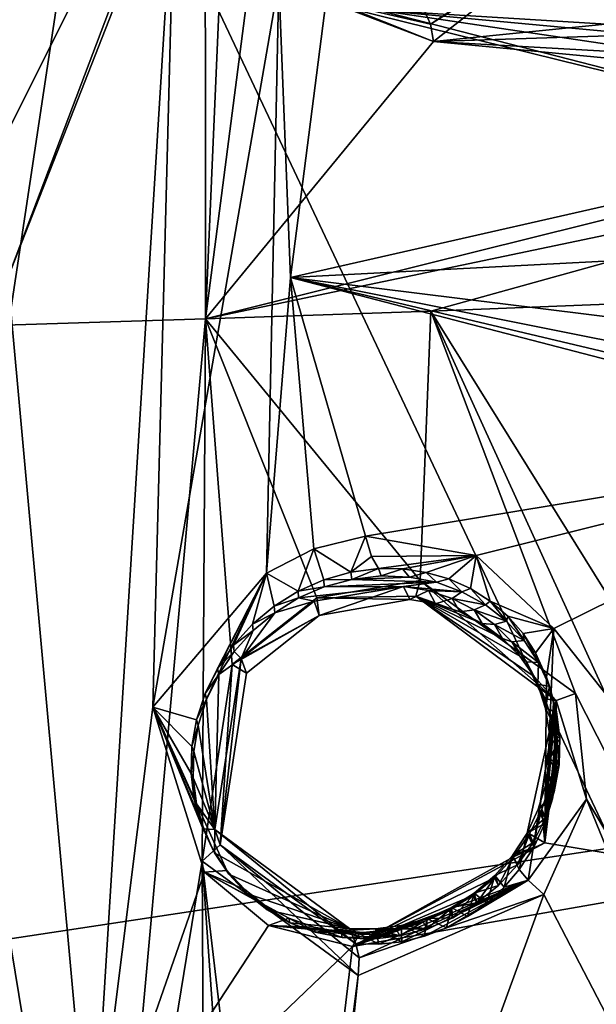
# Model space of a CAD drawing. Header units: millimetres. Extents: x -147 to 294, y -82 to 275.
# Tile 395 of 609: x 262.03 to 268.65, y 203.19 to 214.49. Entities that reach past the tile are written whole.
import ezdxf

# ---------------------------------------------------------------- set-up
doc = ezdxf.new("R2010")
doc.units = ezdxf.units.MM
doc.header["$LTSCALE"] = 67.506716
for name, color, linetype in [('1594', 7, 'CONTINUOUS'), ('1596', 7, 'CONTINUOUS'), ('1995', 7, 'CONTINUOUS'), ('2014', 7, 'CONTINUOUS'), ('2172', 7, 'CONTINUOUS'), ('2689', 7, 'CONTINUOUS'), ('2690', 7, 'CONTINUOUS'), ('2774', 7, 'CONTINUOUS'), ('2775', 7, 'CONTINUOUS'), ('2776', 7, 'CONTINUOUS'), ('2777', 7, 'CONTINUOUS'), ('2778', 7, 'CONTINUOUS'), ('2779', 7, 'CONTINUOUS'), ('2780', 7, 'CONTINUOUS'), ('2781', 7, 'CONTINUOUS'), ('2782', 7, 'CONTINUOUS'), ('755', 7, 'CONTINUOUS'), ('871', 7, 'CONTINUOUS')]:
    doc.layers.add(name, color=color, linetype=linetype)

msp = doc.modelspace()

# ---------------------------------------------------------------- linework, layer by layer
at = {"layer": '1594', "linetype": 'CONTINUOUS'}
for points in [[(272.559, 214.205, -19.184), (268.4, 218.33, -16.897), (270.946, 219.974, -17.441), (272.559, 214.205, -19.184)], [(268.353, 215.888, -17.374), (268.4, 218.33, -16.897), (272.559, 214.205, -19.184), (268.353, 215.888, -17.374)], [(267.425, 214.956, -17.256), (268.353, 215.888, -17.374), (272.559, 214.205, -19.184), (267.425, 214.956, -17.256)], [(265.002, 214.925, -16.434), (265.543, 214.687, -16.671), (265.139, 211.532, -17.255), (265.002, 214.925, -16.434)], [(266.145, 214.601, -16.895), (267.425, 214.956, -17.256), (272.559, 214.205, -19.184), (266.145, 214.601, -16.895)], [(265.139, 211.532, -17.255), (265.543, 214.687, -16.671), (272.005, 213.092, -19.251), (265.139, 211.532, -17.255)], [(265.543, 214.687, -16.671), (266.145, 214.601, -16.895), (272.005, 213.092, -19.251), (265.543, 214.687, -16.671)], [(272.005, 213.092, -19.251), (266.145, 214.601, -16.895), (272.293, 213.688, -19.211), (272.005, 213.092, -19.251)], [(272.293, 213.688, -19.211), (266.145, 214.601, -16.895), (272.482, 214.012, -19.202), (272.293, 213.688, -19.211)], [(272.482, 214.012, -19.202), (266.145, 214.601, -16.895), (272.559, 214.205, -19.184), (272.482, 214.012, -19.202)], [(271.758, 211.878, -19.455), (265.139, 211.532, -17.255), (272.005, 213.092, -19.251), (271.758, 211.878, -19.455)], [(271.953, 210.687, -19.817), (265.139, 211.532, -17.255), (271.758, 211.878, -19.455), (271.953, 210.687, -19.817)], [(264.861, 208.137, -18.033), (265.139, 211.532, -17.255), (265.404, 208.418, -18.144), (264.861, 208.137, -18.033)], [(265.404, 208.418, -18.144), (265.139, 211.532, -17.255), (265.998, 208.562, -18.311), (265.404, 208.418, -18.144)], [(265.998, 208.562, -18.311), (265.139, 211.532, -17.255), (272.456, 209.63, -20.26), (265.998, 208.562, -18.311)], [(272.456, 209.63, -20.26), (265.139, 211.532, -17.255), (272.389, 209.815, -20.189), (272.456, 209.63, -20.26)], [(272.389, 209.815, -20.189), (265.139, 211.532, -17.255), (272.214, 210.12, -20.051), (272.389, 209.815, -20.189)], [(272.214, 210.12, -20.051), (265.139, 211.532, -17.255), (271.953, 210.687, -19.817), (272.214, 210.12, -20.051)], [(267.269, 208.341, -18.809), (265.998, 208.562, -18.311), (272.456, 209.63, -20.26), (267.269, 208.341, -18.809)], [(268.158, 207.504, -19.343), (267.269, 208.341, -18.809), (272.456, 209.63, -20.26), (268.158, 207.504, -19.343)], [(270.414, 204.653, -20.931), (268.158, 207.504, -19.343), (272.456, 209.63, -20.26), (270.414, 204.653, -20.931)], [(268.056, 205.044, -20.008), (268.158, 207.504, -19.343), (270.414, 204.653, -20.931), (268.056, 205.044, -20.008)], [(265.847, 203.855, -19.611), (268.056, 205.044, -20.008), (270.414, 204.653, -20.931), (265.847, 203.855, -19.611)], [(264.15, 204.705, -18.774), (264.885, 204.095, -19.21), (262.855, 200.982, -19.522), (264.15, 204.705, -18.774)], [(265.164, 198.104, -21.269), (265.847, 203.855, -19.611), (270.414, 204.653, -20.931), (265.164, 198.104, -21.269)], [(264.885, 204.095, -19.21), (265.847, 203.855, -19.611), (262.855, 200.982, -19.522), (264.885, 204.095, -19.21)], [(262.855, 200.982, -19.522), (265.847, 203.855, -19.611), (265.164, 198.104, -21.269), (262.855, 200.982, -19.522)]]:
    msp.add_3dface(points, dxfattribs=at)
at = {"layer": '1596', "linetype": 'CONTINUOUS'}
for points in [[(261.243, 218.577, -15.171), (264.45, 218.277, -15.58), (261.895, 211.528, -16.915), (261.243, 218.577, -15.171)], [(261.895, 211.528, -16.915), (264.45, 218.277, -15.58), (263.813, 216.425, -15.953), (261.895, 211.528, -16.915)], [(262.855, 200.982, -19.522), (261.895, 211.528, -16.915), (263.813, 216.425, -15.953), (262.855, 200.982, -19.522)], [(263.557, 206.599, -18.261), (262.855, 200.982, -19.522), (263.813, 216.425, -15.953), (263.557, 206.599, -18.261)], [(265.002, 214.925, -16.434), (263.557, 206.599, -18.261), (263.813, 216.425, -15.953), (265.002, 214.925, -16.434)], [(265.002, 214.925, -16.434), (264.861, 208.137, -18.033), (263.557, 206.599, -18.261), (265.002, 214.925, -16.434)], [(265.002, 214.925, -16.434), (265.139, 211.532, -17.255), (264.861, 208.137, -18.033), (265.002, 214.925, -16.434)], [(262.855, 200.982, -19.522), (261.056, 197.455, -20.171), (261.895, 211.528, -16.915), (262.855, 200.982, -19.522)], [(264.15, 204.705, -18.774), (262.855, 200.982, -19.522), (263.557, 206.599, -18.261), (264.15, 204.705, -18.774)]]:
    msp.add_3dface(points, dxfattribs=at)
at = {"layer": '1995', "linetype": 'CONTINUOUS'}
for points in [[(272.728, 211.382, -17.443), (266.749, 211.145, -15.808), (272.187, 202.404, -19.577), (272.728, 211.382, -17.443)], [(266.749, 211.145, -15.808), (264.162, 211.056, -15.157), (266.626, 208.055, -16.54), (266.749, 211.145, -15.808)], [(268.408, 206.756, -17.353), (266.749, 211.145, -15.808), (266.626, 208.055, -16.54), (268.408, 206.756, -17.353)], [(272.187, 202.404, -19.577), (266.749, 211.145, -15.808), (271.761, 200.15, -20.065), (272.187, 202.404, -19.577)], [(271.761, 200.15, -20.065), (266.749, 211.145, -15.808), (268.408, 206.756, -17.353), (271.761, 200.15, -20.065)], [(260.763, 210.952, -14.354), (262.949, 197.636, -18.376), (264.162, 211.056, -15.157), (260.763, 210.952, -14.354)], [(264.162, 211.056, -15.157), (262.949, 197.636, -18.376), (264.125, 204.832, -16.717), (264.162, 211.056, -15.157)], [(264.467, 207.089, -16.222), (264.162, 211.056, -15.157), (264.125, 204.832, -16.717), (264.467, 207.089, -16.222)], [(266.626, 208.055, -16.54), (264.162, 211.056, -15.157), (265.438, 207.856, -16.277), (266.626, 208.055, -16.54)], [(265.438, 207.856, -16.277), (264.162, 211.056, -15.157), (264.467, 207.089, -16.222), (265.438, 207.856, -16.277)], [(261.829, 197.125, -18.245), (262.949, 197.636, -18.376), (260.763, 210.952, -14.354), (261.829, 197.125, -18.245)], [(268.535, 205.544, -17.7), (271.761, 200.15, -20.065), (268.408, 206.756, -17.353), (268.535, 205.544, -17.7)], [(268.042, 204.451, -17.849), (272.421, 196.016, -21.427), (268.535, 205.544, -17.7), (268.042, 204.451, -17.849)], [(272.421, 196.016, -21.427), (271.761, 200.15, -20.065), (268.535, 205.544, -17.7), (272.421, 196.016, -21.427)], [(262.949, 197.636, -18.376), (264.161, 197.529, -18.71), (264.125, 204.832, -16.717), (262.949, 197.636, -18.376)], [(264.657, 197.264, -18.911), (265.062, 196.882, -19.124), (264.125, 204.832, -16.717), (264.657, 197.264, -18.911)], [(265.062, 196.882, -19.124), (265.914, 203.522, -17.523), (264.125, 204.832, -16.717), (265.062, 196.882, -19.124)], [(264.161, 197.529, -18.71), (264.657, 197.264, -18.911), (264.125, 204.832, -16.717), (264.161, 197.529, -18.71)], [(265.21, 196.672, -19.222), (272.421, 196.016, -21.427), (268.042, 204.451, -17.849), (265.21, 196.672, -19.222)], [(265.914, 203.522, -17.523), (265.21, 196.672, -19.222), (268.042, 204.451, -17.849), (265.914, 203.522, -17.523)], [(265.062, 196.882, -19.124), (265.139, 196.779, -19.173), (265.914, 203.522, -17.523), (265.062, 196.882, -19.124)], [(265.139, 196.779, -19.173), (265.21, 196.672, -19.222), (265.914, 203.522, -17.523), (265.139, 196.779, -19.173)]]:
    msp.add_3dface(points, dxfattribs=at)
at = {"layer": '2014', "linetype": 'CONTINUOUS'}
for points in [[(265.164, 198.104, -21.269), (270.414, 204.653, -20.931), (265.254, 198.001, -21.322), (265.164, 198.104, -21.269)], [(270.414, 204.653, -20.931), (265.339, 197.894, -21.374), (265.254, 198.001, -21.322), (270.414, 204.653, -20.931)], [(265.339, 197.894, -21.374), (270.414, 204.653, -20.931), (265.555, 197.559, -21.526), (265.339, 197.894, -21.374)], [(270.414, 204.653, -20.931), (265.721, 197.194, -21.674), (265.555, 197.559, -21.526), (270.414, 204.653, -20.931)], [(265.721, 197.194, -21.674), (270.414, 204.653, -20.931), (270.85, 203.024, -21.493), (265.721, 197.194, -21.674)]]:
    msp.add_3dface(points, dxfattribs=at)
at = {"layer": '2172', "linetype": 'CONTINUOUS'}
for points in [[(249.462, 214.295, -11.272), (264.158, 217.746, -13.639), (236.529, 215.128, -9.291), (249.462, 214.295, -11.272)], [(252.014, 213.282, -11.961), (264.158, 217.746, -13.639), (249.462, 214.295, -11.272), (252.014, 213.282, -11.961)], [(258.51, 213.174, -13.313), (264.158, 217.746, -13.639), (252.014, 213.282, -11.961), (258.51, 213.174, -13.313)], [(260.124, 212.551, -13.823), (264.158, 217.746, -13.639), (258.51, 213.174, -13.313), (260.124, 212.551, -13.823)], [(260.763, 210.952, -14.354), (264.158, 217.746, -13.639), (260.124, 212.551, -13.823), (260.763, 210.952, -14.354)], [(260.763, 210.952, -14.354), (264.162, 211.056, -15.157), (264.158, 217.746, -13.639), (260.763, 210.952, -14.354)], [(264.158, 217.746, -13.639), (264.162, 211.056, -15.157), (264.432, 217.318, -13.799), (264.158, 217.746, -13.639)], [(264.432, 217.318, -13.799), (264.162, 211.056, -15.157), (264.678, 215.046, -14.356), (264.432, 217.318, -13.799)], [(283.305, 214.782, -20.114), (281.293, 215.71, -19.193), (266.779, 214.241, -15.086), (283.305, 214.782, -20.114)], [(266.779, 214.241, -15.086), (281.293, 215.71, -19.193), (268.636, 215.699, -15.26), (266.779, 214.241, -15.086)], [(264.678, 215.046, -14.356), (264.162, 211.056, -15.157), (266.779, 214.241, -15.086), (264.678, 215.046, -14.356)], [(275.078, 213.776, -17.593), (283.305, 214.782, -20.114), (266.779, 214.241, -15.086), (275.078, 213.776, -17.593)], [(264.162, 211.056, -15.157), (274.135, 213.536, -17.357), (266.779, 214.241, -15.086), (264.162, 211.056, -15.157)], [(274.135, 213.536, -17.357), (275.078, 213.776, -17.593), (266.779, 214.241, -15.086), (274.135, 213.536, -17.357)], [(274.135, 213.536, -17.357), (264.162, 211.056, -15.157), (273.405, 212.993, -17.262), (274.135, 213.536, -17.357)], [(264.162, 211.056, -15.157), (266.749, 211.145, -15.808), (273.405, 212.993, -17.262), (264.162, 211.056, -15.157)], [(266.749, 211.145, -15.808), (272.728, 211.382, -17.443), (273.405, 212.993, -17.262), (266.749, 211.145, -15.808)]]:
    msp.add_3dface(points, dxfattribs=at)
at = {"layer": '2689', "linetype": 'CONTINUOUS'}
for points in [[(266.779, 214.241, -15.086), (268.636, 215.699, -15.26), (266.742, 214.442, -15.104), (266.779, 214.241, -15.086)], [(266.742, 214.442, -15.104), (268.636, 215.699, -15.26), (268.132, 215.31, -15.308), (266.742, 214.442, -15.104)], [(266.742, 214.442, -15.104), (268.132, 215.31, -15.308), (266.674, 214.594, -15.292), (266.742, 214.442, -15.104)]]:
    msp.add_3dface(points, dxfattribs=at)
at = {"layer": '2690', "linetype": 'CONTINUOUS'}
for points in [[(264.678, 215.046, -14.356), (266.779, 214.241, -15.086), (265.647, 214.691, -14.975), (264.678, 215.046, -14.356)], [(266.779, 214.241, -15.086), (266.742, 214.442, -15.104), (265.647, 214.691, -14.975), (266.779, 214.241, -15.086)], [(266.742, 214.442, -15.104), (266.674, 214.594, -15.292), (265.647, 214.691, -14.975), (266.742, 214.442, -15.104)]]:
    msp.add_3dface(points, dxfattribs=at)
at = {"layer": '2774', "linetype": 'CONTINUOUS'}
for points in [[(268.186, 206.677, -17.418), (266.626, 208.055, -16.54), (266.575, 207.875, -16.659), (268.186, 206.677, -17.418)], [(268.408, 206.756, -17.353), (266.626, 208.055, -16.54), (268.186, 206.677, -17.418), (268.408, 206.756, -17.353)], [(266.507, 207.836, -16.88), (266.8, 207.787, -16.979), (266.575, 207.875, -16.659), (266.507, 207.836, -16.88)], [(268.186, 206.677, -17.418), (266.575, 207.875, -16.659), (267.934, 206.953, -17.528), (268.186, 206.677, -17.418)], [(267.934, 206.953, -17.528), (266.575, 207.875, -16.659), (267.77, 207.185, -17.419), (267.934, 206.953, -17.528)], [(267.77, 207.185, -17.419), (266.575, 207.875, -16.659), (267.569, 207.389, -17.307), (267.77, 207.185, -17.419)], [(267.569, 207.389, -17.307), (266.575, 207.875, -16.659), (267.337, 207.561, -17.194), (267.569, 207.389, -17.307)], [(267.337, 207.561, -17.194), (266.575, 207.875, -16.659), (267.079, 207.695, -17.084), (267.337, 207.561, -17.194)], [(267.079, 207.695, -17.084), (266.575, 207.875, -16.659), (266.8, 207.787, -16.979), (267.079, 207.695, -17.084)], [(268.06, 206.697, -17.632), (268.186, 206.677, -17.418), (267.934, 206.953, -17.528), (268.06, 206.697, -17.632)], [(268.535, 205.544, -17.7), (268.408, 206.756, -17.353), (268.186, 206.677, -17.418), (268.535, 205.544, -17.7)], [(267.863, 204.615, -17.862), (268.186, 206.677, -17.418), (267.762, 204.737, -18.057), (267.863, 204.615, -17.862)], [(267.762, 204.737, -18.057), (268.186, 206.677, -17.418), (267.929, 204.992, -18.039), (267.762, 204.737, -18.057)], [(267.863, 204.615, -17.862), (268.535, 205.544, -17.7), (268.186, 206.677, -17.418), (267.863, 204.615, -17.862)], [(267.929, 204.992, -18.039), (268.186, 206.677, -17.418), (268.056, 205.265, -18.005), (267.929, 204.992, -18.039)], [(268.056, 205.265, -18.005), (268.186, 206.677, -17.418), (268.143, 205.55, -17.956), (268.056, 205.265, -18.005)], [(268.146, 206.422, -17.73), (268.186, 206.677, -17.418), (268.06, 206.697, -17.632), (268.146, 206.422, -17.73)], [(268.143, 205.55, -17.956), (268.186, 206.677, -17.418), (268.188, 205.842, -17.893), (268.143, 205.55, -17.956)], [(268.189, 206.135, -17.817), (268.186, 206.677, -17.418), (268.146, 206.422, -17.73), (268.189, 206.135, -17.817)], [(268.188, 205.842, -17.893), (268.186, 206.677, -17.418), (268.189, 206.135, -17.817), (268.188, 205.842, -17.893)], [(268.042, 204.451, -17.849), (268.535, 205.544, -17.7), (267.863, 204.615, -17.862), (268.042, 204.451, -17.849)], [(267.587, 204.534, -18.058), (267.863, 204.615, -17.862), (267.762, 204.737, -18.057), (267.587, 204.534, -18.058)], [(265.926, 203.723, -17.546), (267.863, 204.615, -17.862), (265.887, 203.885, -17.735), (265.926, 203.723, -17.546)], [(265.887, 203.885, -17.735), (267.863, 204.615, -17.862), (266.149, 203.879, -17.812), (265.887, 203.885, -17.735)], [(265.926, 203.723, -17.546), (268.042, 204.451, -17.849), (267.863, 204.615, -17.862), (265.926, 203.723, -17.546)], [(266.149, 203.879, -17.812), (267.863, 204.615, -17.862), (266.413, 203.908, -17.88), (266.149, 203.879, -17.812)], [(266.413, 203.908, -17.88), (267.863, 204.615, -17.862), (266.674, 203.971, -17.939), (266.413, 203.908, -17.88)], [(266.674, 203.971, -17.939), (267.863, 204.615, -17.862), (266.927, 204.068, -17.988), (266.674, 203.971, -17.939)], [(266.927, 204.068, -17.988), (267.863, 204.615, -17.862), (267.167, 204.196, -18.024), (266.927, 204.068, -17.988)], [(267.167, 204.196, -18.024), (267.863, 204.615, -17.862), (267.388, 204.352, -18.048), (267.167, 204.196, -18.024)], [(267.388, 204.352, -18.048), (267.863, 204.615, -17.862), (267.587, 204.534, -18.058), (267.388, 204.352, -18.048)], [(265.914, 203.522, -17.523), (268.042, 204.451, -17.849), (265.926, 203.723, -17.546), (265.914, 203.522, -17.523)]]:
    msp.add_3dface(points, dxfattribs=at)
at = {"layer": '2775', "linetype": 'CONTINUOUS'}
for points in [[(266.626, 208.055, -16.54), (265.438, 207.856, -16.277), (266.575, 207.875, -16.659), (266.626, 208.055, -16.54)], [(265.438, 207.856, -16.277), (264.467, 207.089, -16.222), (265.468, 207.654, -16.629), (265.438, 207.856, -16.277)], [(265.438, 207.856, -16.277), (266.507, 207.836, -16.88), (266.575, 207.875, -16.659), (265.438, 207.856, -16.277)], [(266.507, 207.836, -16.88), (265.438, 207.856, -16.277), (265.468, 207.654, -16.629), (266.507, 207.836, -16.88)], [(265.468, 207.654, -16.629), (264.467, 207.089, -16.222), (264.633, 206.99, -16.565), (265.468, 207.654, -16.629)], [(264.467, 207.089, -16.222), (264.125, 204.832, -16.717), (264.332, 205.022, -16.995), (264.467, 207.089, -16.222)], [(264.633, 206.99, -16.565), (264.467, 207.089, -16.222), (264.332, 205.022, -16.995), (264.633, 206.99, -16.565)], [(264.125, 204.832, -16.717), (265.914, 203.522, -17.523), (264.332, 205.022, -16.995), (264.125, 204.832, -16.717)], [(265.914, 203.522, -17.523), (265.926, 203.723, -17.546), (264.332, 205.022, -16.995), (265.914, 203.522, -17.523)], [(265.926, 203.723, -17.546), (265.887, 203.885, -17.735), (264.332, 205.022, -16.995), (265.926, 203.723, -17.546)]]:
    msp.add_3dface(points, dxfattribs=at)
at = {"layer": '2776', "linetype": 'CONTINUOUS'}
for points in [[(266.432, 207.987, -17.571), (265.468, 207.654, -16.629), (265.41, 207.817, -17.344), (266.432, 207.987, -17.571)], [(266.507, 207.836, -16.88), (265.468, 207.654, -16.629), (266.432, 207.987, -17.571), (266.507, 207.836, -16.88)], [(265.41, 207.817, -17.344), (265.468, 207.654, -16.629), (264.57, 207.16, -17.293), (265.41, 207.817, -17.344)], [(265.468, 207.654, -16.629), (264.633, 206.99, -16.565), (264.57, 207.16, -17.293), (265.468, 207.654, -16.629)], [(264.57, 207.16, -17.293), (264.332, 205.022, -16.995), (264.269, 205.198, -17.722), (264.57, 207.16, -17.293)], [(264.633, 206.99, -16.565), (264.332, 205.022, -16.995), (264.57, 207.16, -17.293), (264.633, 206.99, -16.565)], [(264.332, 205.022, -16.995), (265.887, 203.885, -17.735), (264.269, 205.198, -17.722), (264.332, 205.022, -16.995)], [(264.269, 205.198, -17.722), (265.887, 203.885, -17.735), (265.816, 204.061, -18.422), (264.269, 205.198, -17.722)]]:
    msp.add_3dface(points, dxfattribs=at)
at = {"layer": '2777', "linetype": 'CONTINUOUS'}
for points in [[(266.507, 207.836, -16.88), (266.432, 207.987, -17.571), (266.719, 207.939, -17.66), (266.507, 207.836, -16.88)], [(266.8, 207.787, -16.979), (266.507, 207.836, -16.88), (266.719, 207.939, -17.66), (266.8, 207.787, -16.979)], [(266.993, 207.848, -17.756), (266.8, 207.787, -16.979), (266.719, 207.939, -17.66), (266.993, 207.848, -17.756)], [(267.079, 207.695, -17.084), (266.8, 207.787, -16.979), (266.993, 207.848, -17.756), (267.079, 207.695, -17.084)], [(267.246, 207.718, -17.857), (267.079, 207.695, -17.084), (266.993, 207.848, -17.756), (267.246, 207.718, -17.857)], [(267.337, 207.561, -17.194), (267.079, 207.695, -17.084), (267.246, 207.718, -17.857), (267.337, 207.561, -17.194)], [(267.476, 207.551, -17.962), (267.337, 207.561, -17.194), (267.246, 207.718, -17.857), (267.476, 207.551, -17.962)], [(267.569, 207.389, -17.307), (267.337, 207.561, -17.194), (267.476, 207.551, -17.962), (267.569, 207.389, -17.307)], [(267.678, 207.35, -18.069), (267.569, 207.389, -17.307), (267.476, 207.551, -17.962), (267.678, 207.35, -18.069)], [(267.77, 207.185, -17.419), (267.569, 207.389, -17.307), (267.678, 207.35, -18.069), (267.77, 207.185, -17.419)], [(267.845, 207.119, -18.173), (267.77, 207.185, -17.419), (267.678, 207.35, -18.069), (267.845, 207.119, -18.173)], [(267.934, 206.953, -17.528), (267.77, 207.185, -17.419), (267.845, 207.119, -18.173), (267.934, 206.953, -17.528)], [(267.975, 206.862, -18.274), (267.934, 206.953, -17.528), (267.845, 207.119, -18.173), (267.975, 206.862, -18.274)], [(268.06, 206.697, -17.632), (267.934, 206.953, -17.528), (267.975, 206.862, -18.274), (268.06, 206.697, -17.632)], [(268.063, 206.587, -18.37), (268.06, 206.697, -17.632), (267.975, 206.862, -18.274), (268.063, 206.587, -18.37)], [(268.146, 206.422, -17.73), (268.06, 206.697, -17.632), (268.063, 206.587, -18.37), (268.146, 206.422, -17.73)], [(268.108, 206.299, -18.456), (268.146, 206.422, -17.73), (268.063, 206.587, -18.37), (268.108, 206.299, -18.456)], [(268.189, 206.135, -17.817), (268.146, 206.422, -17.73), (268.108, 206.299, -18.456), (268.189, 206.135, -17.817)], [(268.109, 206.006, -18.532), (268.189, 206.135, -17.817), (268.108, 206.299, -18.456), (268.109, 206.006, -18.532)], [(268.188, 205.842, -17.893), (268.189, 206.135, -17.817), (268.109, 206.006, -18.532), (268.188, 205.842, -17.893)], [(268.066, 205.714, -18.596), (268.188, 205.842, -17.893), (268.109, 206.006, -18.532), (268.066, 205.714, -18.596)], [(268.143, 205.55, -17.956), (268.188, 205.842, -17.893), (268.066, 205.714, -18.596), (268.143, 205.55, -17.956)], [(267.98, 205.428, -18.646), (268.143, 205.55, -17.956), (268.066, 205.714, -18.596), (267.98, 205.428, -18.646)], [(268.056, 205.265, -18.005), (268.143, 205.55, -17.956), (267.98, 205.428, -18.646), (268.056, 205.265, -18.005)], [(267.852, 205.154, -18.682), (268.056, 205.265, -18.005), (267.98, 205.428, -18.646), (267.852, 205.154, -18.682)], [(267.929, 204.992, -18.039), (268.056, 205.265, -18.005), (267.852, 205.154, -18.682), (267.929, 204.992, -18.039)], [(267.684, 204.898, -18.703), (267.929, 204.992, -18.039), (267.852, 205.154, -18.682), (267.684, 204.898, -18.703)], [(267.762, 204.737, -18.057), (267.929, 204.992, -18.039), (267.684, 204.898, -18.703), (267.762, 204.737, -18.057)], [(267.481, 204.667, -18.708), (267.587, 204.534, -18.058), (267.684, 204.898, -18.703), (267.481, 204.667, -18.708)], [(267.587, 204.534, -18.058), (267.762, 204.737, -18.057), (267.684, 204.898, -18.703), (267.587, 204.534, -18.058)], [(267.245, 204.466, -18.697), (267.388, 204.352, -18.048), (267.481, 204.667, -18.708), (267.245, 204.466, -18.697)], [(267.388, 204.352, -18.048), (267.587, 204.534, -18.058), (267.481, 204.667, -18.708), (267.388, 204.352, -18.048)], [(266.983, 204.301, -18.669), (267.167, 204.196, -18.024), (267.245, 204.466, -18.697), (266.983, 204.301, -18.669)], [(267.167, 204.196, -18.024), (267.388, 204.352, -18.048), (267.245, 204.466, -18.697), (267.167, 204.196, -18.024)], [(266.701, 204.176, -18.627), (266.927, 204.068, -17.988), (266.983, 204.301, -18.669), (266.701, 204.176, -18.627)], [(266.927, 204.068, -17.988), (267.167, 204.196, -18.024), (266.983, 204.301, -18.669), (266.927, 204.068, -17.988)], [(266.408, 204.093, -18.57), (266.674, 203.971, -17.939), (266.701, 204.176, -18.627), (266.408, 204.093, -18.57)], [(266.674, 203.971, -17.939), (266.927, 204.068, -17.988), (266.701, 204.176, -18.627), (266.674, 203.971, -17.939)], [(265.887, 203.885, -17.735), (266.149, 203.879, -17.812), (265.816, 204.061, -18.422), (265.887, 203.885, -17.735)], [(265.816, 204.061, -18.422), (266.149, 203.879, -17.812), (266.111, 204.055, -18.501), (265.816, 204.061, -18.422)], [(266.111, 204.055, -18.501), (266.413, 203.908, -17.88), (266.408, 204.093, -18.57), (266.111, 204.055, -18.501)], [(266.149, 203.879, -17.812), (266.413, 203.908, -17.88), (266.111, 204.055, -18.501), (266.149, 203.879, -17.812)], [(266.413, 203.908, -17.88), (266.674, 203.971, -17.939), (266.408, 204.093, -18.57), (266.413, 203.908, -17.88)]]:
    msp.add_3dface(points, dxfattribs=at)
at = {"layer": '2778', "linetype": 'CONTINUOUS'}
for points in [[(265.525, 207.983, -17.332), (265.841, 208.067, -17.394), (266.811, 208.034, -17.66), (265.525, 207.983, -17.332)], [(265.841, 208.067, -17.394), (266.179, 208.109, -17.473), (266.504, 208.094, -17.562), (265.841, 208.067, -17.394)], [(266.811, 208.034, -17.66), (265.841, 208.067, -17.394), (266.504, 208.094, -17.562), (266.811, 208.034, -17.66)], [(266.432, 207.987, -17.571), (265.41, 207.817, -17.344), (265.229, 207.855, -17.287), (266.432, 207.987, -17.571)], [(265.525, 207.983, -17.332), (266.432, 207.987, -17.571), (265.229, 207.855, -17.287), (265.525, 207.983, -17.332)], [(266.432, 207.987, -17.571), (265.525, 207.983, -17.332), (266.811, 208.034, -17.66), (266.432, 207.987, -17.571)], [(267.104, 207.926, -17.766), (266.432, 207.987, -17.571), (266.811, 208.034, -17.66), (267.104, 207.926, -17.766)], [(266.719, 207.939, -17.66), (266.432, 207.987, -17.571), (267.104, 207.926, -17.766), (266.719, 207.939, -17.66)], [(265.229, 207.855, -17.287), (265.41, 207.817, -17.344), (264.956, 207.685, -17.259), (265.229, 207.855, -17.287)], [(266.993, 207.848, -17.756), (266.719, 207.939, -17.66), (267.104, 207.926, -17.766), (266.993, 207.848, -17.756)], [(267.376, 207.775, -17.878), (266.993, 207.848, -17.756), (267.104, 207.926, -17.766), (267.376, 207.775, -17.878)], [(267.246, 207.718, -17.857), (266.993, 207.848, -17.756), (267.376, 207.775, -17.878), (267.246, 207.718, -17.857)], [(265.41, 207.817, -17.344), (264.57, 207.16, -17.293), (264.956, 207.685, -17.259), (265.41, 207.817, -17.344)], [(267.614, 207.587, -17.991), (267.246, 207.718, -17.857), (267.376, 207.775, -17.878), (267.614, 207.587, -17.991)], [(264.956, 207.685, -17.259), (264.57, 207.16, -17.293), (264.71, 207.479, -17.248), (264.956, 207.685, -17.259)], [(267.476, 207.551, -17.962), (267.246, 207.718, -17.857), (267.614, 207.587, -17.991), (267.476, 207.551, -17.962)], [(267.819, 207.364, -18.104), (267.476, 207.551, -17.962), (267.614, 207.587, -17.991), (267.819, 207.364, -18.104)], [(267.678, 207.35, -18.069), (267.476, 207.551, -17.962), (267.819, 207.364, -18.104), (267.678, 207.35, -18.069)], [(264.71, 207.479, -17.248), (264.57, 207.16, -17.293), (264.492, 207.24, -17.253), (264.71, 207.479, -17.248)], [(267.984, 207.115, -18.213), (267.678, 207.35, -18.069), (267.819, 207.364, -18.104), (267.984, 207.115, -18.213)], [(267.845, 207.119, -18.173), (267.678, 207.35, -18.069), (267.984, 207.115, -18.213), (267.845, 207.119, -18.173)], [(264.492, 207.24, -17.253), (264.57, 207.16, -17.293), (264.314, 206.976, -17.274), (264.492, 207.24, -17.253)], [(264.57, 207.16, -17.293), (264.269, 205.198, -17.722), (264.314, 206.976, -17.274), (264.57, 207.16, -17.293)], [(267.975, 206.862, -18.274), (267.845, 207.119, -18.173), (267.984, 207.115, -18.213), (267.975, 206.862, -18.274)], [(268.109, 206.84, -18.317), (267.975, 206.862, -18.274), (267.984, 207.115, -18.213), (268.109, 206.84, -18.317)], [(264.314, 206.976, -17.274), (264.269, 205.198, -17.722), (264.174, 206.69, -17.312), (264.314, 206.976, -17.274)], [(268.063, 206.587, -18.37), (267.975, 206.862, -18.274), (268.109, 206.84, -18.317), (268.063, 206.587, -18.37)], [(268.19, 206.55, -18.414), (268.063, 206.587, -18.37), (268.109, 206.84, -18.317), (268.19, 206.55, -18.414)], [(264.174, 206.69, -17.312), (264.269, 205.198, -17.722), (264.078, 206.395, -17.364), (264.174, 206.69, -17.312)], [(268.108, 206.299, -18.456), (268.063, 206.587, -18.37), (268.19, 206.55, -18.414), (268.108, 206.299, -18.456)], [(268.227, 206.244, -18.503), (268.108, 206.299, -18.456), (268.19, 206.55, -18.414), (268.227, 206.244, -18.503)], [(264.078, 206.395, -17.364), (264.269, 205.198, -17.722), (264.027, 206.091, -17.429), (264.078, 206.395, -17.364)], [(268.109, 206.006, -18.532), (268.108, 206.299, -18.456), (268.227, 206.244, -18.503), (268.109, 206.006, -18.532)], [(268.218, 205.937, -18.58), (268.109, 206.006, -18.532), (268.227, 206.244, -18.503), (268.218, 205.937, -18.58)], [(264.027, 206.091, -17.429), (264.269, 205.198, -17.722), (264.021, 205.79, -17.505), (264.027, 206.091, -17.429)], [(268.066, 205.714, -18.596), (268.109, 206.006, -18.532), (268.218, 205.937, -18.58), (268.066, 205.714, -18.596)], [(268.162, 205.628, -18.644), (268.066, 205.714, -18.596), (268.218, 205.937, -18.58), (268.162, 205.628, -18.644)], [(264.021, 205.79, -17.505), (264.269, 205.198, -17.722), (264.059, 205.49, -17.593), (264.021, 205.79, -17.505)], [(267.98, 205.428, -18.646), (268.066, 205.714, -18.596), (268.162, 205.628, -18.644), (267.98, 205.428, -18.646)], [(268.063, 205.332, -18.694), (267.98, 205.428, -18.646), (268.162, 205.628, -18.644), (268.063, 205.332, -18.694)], [(264.059, 205.49, -17.593), (264.269, 205.198, -17.722), (264.141, 205.204, -17.688), (264.059, 205.49, -17.593)], [(267.852, 205.154, -18.682), (267.98, 205.428, -18.646), (268.063, 205.332, -18.694), (267.852, 205.154, -18.682)], [(267.92, 205.049, -18.729), (267.852, 205.154, -18.682), (268.063, 205.332, -18.694), (267.92, 205.049, -18.729)], [(264.141, 205.204, -17.688), (264.269, 205.198, -17.722), (264.267, 204.93, -17.791), (264.141, 205.204, -17.688)], [(264.269, 205.198, -17.722), (265.816, 204.061, -18.422), (264.267, 204.93, -17.791), (264.269, 205.198, -17.722)], [(267.684, 204.898, -18.703), (267.852, 205.154, -18.682), (267.92, 205.049, -18.729), (267.684, 204.898, -18.703)], [(267.741, 204.79, -18.747), (267.684, 204.898, -18.703), (267.92, 205.049, -18.729), (267.741, 204.79, -18.747)], [(264.267, 204.93, -17.791), (265.816, 204.061, -18.422), (264.431, 204.683, -17.898), (264.267, 204.93, -17.791)], [(267.481, 204.667, -18.708), (267.684, 204.898, -18.703), (267.741, 204.79, -18.747), (267.481, 204.667, -18.708)], [(267.524, 204.555, -18.749), (267.481, 204.667, -18.708), (267.741, 204.79, -18.747), (267.524, 204.555, -18.749)], [(264.431, 204.683, -17.898), (265.816, 204.061, -18.422), (264.636, 204.461, -18.009), (264.431, 204.683, -17.898)], [(267.245, 204.466, -18.697), (267.481, 204.667, -18.708), (267.524, 204.555, -18.749), (267.245, 204.466, -18.697)], [(264.636, 204.461, -18.009), (265.816, 204.061, -18.422), (264.87, 204.275, -18.118), (264.636, 204.461, -18.009)], [(266.983, 204.301, -18.669), (267.245, 204.466, -18.697), (267.276, 204.353, -18.735), (266.983, 204.301, -18.669)], [(267.276, 204.353, -18.735), (267.245, 204.466, -18.697), (267.524, 204.555, -18.749), (267.276, 204.353, -18.735)], [(266.998, 204.184, -18.704), (266.983, 204.301, -18.669), (267.276, 204.353, -18.735), (266.998, 204.184, -18.704)], [(264.87, 204.275, -18.118), (265.816, 204.061, -18.422), (265.131, 204.126, -18.225), (264.87, 204.275, -18.118)], [(266.701, 204.176, -18.627), (266.983, 204.301, -18.669), (266.998, 204.184, -18.704), (266.701, 204.176, -18.627)], [(265.131, 204.126, -18.225), (265.816, 204.061, -18.422), (265.419, 204.019, -18.328), (265.131, 204.126, -18.225)], [(266.408, 204.093, -18.57), (266.701, 204.176, -18.627), (266.701, 204.057, -18.658), (266.408, 204.093, -18.57)], [(266.701, 204.057, -18.658), (266.701, 204.176, -18.627), (266.998, 204.184, -18.704), (266.701, 204.057, -18.658)], [(265.816, 204.061, -18.422), (266.111, 204.055, -18.501), (265.419, 204.019, -18.328), (265.816, 204.061, -18.422)], [(265.419, 204.019, -18.328), (266.111, 204.055, -18.501), (266.392, 203.976, -18.597), (265.419, 204.019, -18.328)], [(265.731, 203.957, -18.427), (265.419, 204.019, -18.328), (266.392, 203.976, -18.597), (265.731, 203.957, -18.427)], [(266.111, 204.055, -18.501), (266.408, 204.093, -18.57), (266.701, 204.057, -18.658), (266.111, 204.055, -18.501)], [(266.392, 203.976, -18.597), (266.111, 204.055, -18.501), (266.701, 204.057, -18.658), (266.392, 203.976, -18.597)], [(266.069, 203.939, -18.521), (265.731, 203.957, -18.427), (266.392, 203.976, -18.597), (266.069, 203.939, -18.521)]]:
    msp.add_3dface(points, dxfattribs=at)
at = {"layer": '2779', "linetype": 'CONTINUOUS'}
for points in [[(266.147, 208.191, -17.782), (265.841, 208.067, -17.394), (265.83, 208.15, -17.684), (266.147, 208.191, -17.782)], [(266.179, 208.109, -17.473), (265.841, 208.067, -17.394), (266.147, 208.191, -17.782), (266.179, 208.109, -17.473)], [(265.83, 208.15, -17.684), (265.841, 208.067, -17.394), (265.52, 208.062, -17.602), (265.83, 208.15, -17.684)], [(265.841, 208.067, -17.394), (265.525, 207.983, -17.332), (265.52, 208.062, -17.602), (265.841, 208.067, -17.394)], [(265.52, 208.062, -17.602), (265.525, 207.983, -17.332), (265.224, 207.931, -17.538), (265.52, 208.062, -17.602)], [(265.525, 207.983, -17.332), (265.229, 207.855, -17.287), (265.224, 207.931, -17.538), (265.525, 207.983, -17.332)], [(265.224, 207.931, -17.538), (265.229, 207.855, -17.287), (264.949, 207.76, -17.491), (265.224, 207.931, -17.538)], [(265.229, 207.855, -17.287), (264.956, 207.685, -17.259), (264.949, 207.76, -17.491), (265.229, 207.855, -17.287)], [(264.949, 207.76, -17.491), (264.956, 207.685, -17.259), (264.7, 207.552, -17.463), (264.949, 207.76, -17.491)], [(264.956, 207.685, -17.259), (264.71, 207.479, -17.248), (264.7, 207.552, -17.463), (264.956, 207.685, -17.259)], [(264.7, 207.552, -17.463), (264.71, 207.479, -17.248), (264.482, 207.312, -17.455), (264.7, 207.552, -17.463)], [(264.71, 207.479, -17.248), (264.492, 207.24, -17.253), (264.482, 207.312, -17.455), (264.71, 207.479, -17.248)], [(264.482, 207.312, -17.455), (264.492, 207.24, -17.253), (264.299, 207.045, -17.466), (264.482, 207.312, -17.455)], [(264.492, 207.24, -17.253), (264.314, 206.976, -17.274), (264.299, 207.045, -17.466), (264.492, 207.24, -17.253)], [(264.299, 207.045, -17.466), (264.314, 206.976, -17.274), (264.157, 206.758, -17.496), (264.299, 207.045, -17.466)], [(264.314, 206.976, -17.274), (264.174, 206.69, -17.312), (264.157, 206.758, -17.496), (264.314, 206.976, -17.274)], [(264.157, 206.758, -17.496), (264.174, 206.69, -17.312), (264.058, 206.457, -17.544), (264.157, 206.758, -17.496)], [(264.174, 206.69, -17.312), (264.078, 206.395, -17.364), (264.058, 206.457, -17.544), (264.174, 206.69, -17.312)], [(264.058, 206.457, -17.544), (264.078, 206.395, -17.364), (264.004, 206.148, -17.609), (264.058, 206.457, -17.544)], [(264.078, 206.395, -17.364), (264.027, 206.091, -17.429), (264.004, 206.148, -17.609), (264.078, 206.395, -17.364)], [(264.004, 206.148, -17.609), (264.027, 206.091, -17.429), (263.996, 205.839, -17.69), (264.004, 206.148, -17.609)], [(264.027, 206.091, -17.429), (264.021, 205.79, -17.505), (263.996, 205.839, -17.69), (264.027, 206.091, -17.429)], [(263.996, 205.839, -17.69), (264.021, 205.79, -17.505), (264.033, 205.536, -17.783), (263.996, 205.839, -17.69)], [(264.021, 205.79, -17.505), (264.059, 205.49, -17.593), (264.033, 205.536, -17.783), (264.021, 205.79, -17.505)], [(264.059, 205.49, -17.593), (264.141, 205.204, -17.688), (264.033, 205.536, -17.783), (264.059, 205.49, -17.593)], [(264.033, 205.536, -17.783), (264.141, 205.204, -17.688), (264.116, 205.246, -17.889), (264.033, 205.536, -17.783)], [(264.141, 205.204, -17.688), (264.267, 204.93, -17.791), (264.116, 205.246, -17.889), (264.141, 205.204, -17.688)], [(264.116, 205.246, -17.889), (264.267, 204.93, -17.791), (264.241, 204.973, -18.004), (264.116, 205.246, -17.889)], [(264.267, 204.93, -17.791), (264.431, 204.683, -17.898), (264.241, 204.973, -18.004), (264.267, 204.93, -17.791)], [(264.241, 204.973, -18.004), (264.431, 204.683, -17.898), (264.408, 204.725, -18.126), (264.241, 204.973, -18.004)], [(264.431, 204.683, -17.898), (264.636, 204.461, -18.009), (264.408, 204.725, -18.126), (264.431, 204.683, -17.898)], [(264.408, 204.725, -18.126), (264.636, 204.461, -18.009), (264.613, 204.506, -18.253), (264.408, 204.725, -18.126)], [(264.636, 204.461, -18.009), (264.87, 204.275, -18.118), (264.613, 204.506, -18.253), (264.636, 204.461, -18.009)], [(264.613, 204.506, -18.253), (264.87, 204.275, -18.118), (264.851, 204.322, -18.381), (264.613, 204.506, -18.253)], [(264.87, 204.275, -18.118), (265.131, 204.126, -18.225), (264.851, 204.322, -18.381), (264.87, 204.275, -18.118)], [(264.851, 204.322, -18.381), (265.131, 204.126, -18.225), (265.119, 204.177, -18.51), (264.851, 204.322, -18.381)], [(265.131, 204.126, -18.225), (265.419, 204.019, -18.328), (265.119, 204.177, -18.51), (265.131, 204.126, -18.225)], [(265.119, 204.177, -18.51), (265.419, 204.019, -18.328), (265.41, 204.075, -18.636), (265.119, 204.177, -18.51)], [(265.419, 204.019, -18.328), (265.731, 203.957, -18.427), (265.41, 204.075, -18.636), (265.419, 204.019, -18.328)], [(265.41, 204.075, -18.636), (265.731, 203.957, -18.427), (265.717, 204.019, -18.754), (265.41, 204.075, -18.636)], [(265.731, 203.957, -18.427), (266.069, 203.939, -18.521), (265.717, 204.019, -18.754), (265.731, 203.957, -18.427)], [(265.717, 204.019, -18.754), (266.069, 203.939, -18.521), (266.033, 204.011, -18.864), (265.717, 204.019, -18.754)]]:
    msp.add_3dface(points, dxfattribs=at)
at = {"layer": '2780', "linetype": 'CONTINUOUS'}
for points in [[(265.404, 208.418, -18.144), (265.998, 208.562, -18.311), (265.83, 208.15, -17.684), (265.404, 208.418, -18.144)], [(265.83, 208.15, -17.684), (265.998, 208.562, -18.311), (266.066, 208.329, -18.077), (265.83, 208.15, -17.684)], [(264.861, 208.137, -18.033), (265.404, 208.418, -18.144), (265.224, 207.931, -17.538), (264.861, 208.137, -18.033)], [(265.404, 208.418, -18.144), (265.52, 208.062, -17.602), (265.224, 207.931, -17.538), (265.404, 208.418, -18.144)], [(265.404, 208.418, -18.144), (265.83, 208.15, -17.684), (265.52, 208.062, -17.602), (265.404, 208.418, -18.144)], [(266.147, 208.191, -17.782), (265.83, 208.15, -17.684), (266.066, 208.329, -18.077), (266.147, 208.191, -17.782)], [(263.557, 206.599, -18.261), (264.861, 208.137, -18.033), (264.058, 206.457, -17.544), (263.557, 206.599, -18.261)], [(264.861, 208.137, -18.033), (264.157, 206.758, -17.496), (264.058, 206.457, -17.544), (264.861, 208.137, -18.033)], [(264.861, 208.137, -18.033), (264.299, 207.045, -17.466), (264.157, 206.758, -17.496), (264.861, 208.137, -18.033)], [(264.861, 208.137, -18.033), (264.482, 207.312, -17.455), (264.299, 207.045, -17.466), (264.861, 208.137, -18.033)], [(264.861, 208.137, -18.033), (264.7, 207.552, -17.463), (264.482, 207.312, -17.455), (264.861, 208.137, -18.033)], [(264.861, 208.137, -18.033), (264.949, 207.76, -17.491), (264.7, 207.552, -17.463), (264.861, 208.137, -18.033)], [(264.861, 208.137, -18.033), (265.224, 207.931, -17.538), (264.949, 207.76, -17.491), (264.861, 208.137, -18.033)], [(264.15, 204.705, -18.774), (263.557, 206.599, -18.261), (264.408, 204.725, -18.126), (264.15, 204.705, -18.774)], [(263.557, 206.599, -18.261), (264.058, 206.457, -17.544), (264.004, 206.148, -17.609), (263.557, 206.599, -18.261)], [(263.557, 206.599, -18.261), (264.004, 206.148, -17.609), (263.996, 205.839, -17.69), (263.557, 206.599, -18.261)], [(263.557, 206.599, -18.261), (263.996, 205.839, -17.69), (264.033, 205.536, -17.783), (263.557, 206.599, -18.261)], [(263.557, 206.599, -18.261), (264.033, 205.536, -17.783), (264.116, 205.246, -17.889), (263.557, 206.599, -18.261)], [(263.557, 206.599, -18.261), (264.116, 205.246, -17.889), (264.241, 204.973, -18.004), (263.557, 206.599, -18.261)], [(263.557, 206.599, -18.261), (264.241, 204.973, -18.004), (264.408, 204.725, -18.126), (263.557, 206.599, -18.261)], [(264.15, 204.705, -18.774), (264.408, 204.725, -18.126), (264.613, 204.506, -18.253), (264.15, 204.705, -18.774)], [(264.885, 204.095, -19.21), (264.15, 204.705, -18.774), (265.119, 204.177, -18.51), (264.885, 204.095, -19.21)], [(264.15, 204.705, -18.774), (264.613, 204.506, -18.253), (264.851, 204.322, -18.381), (264.15, 204.705, -18.774)], [(264.15, 204.705, -18.774), (264.851, 204.322, -18.381), (265.119, 204.177, -18.51), (264.15, 204.705, -18.774)], [(264.885, 204.095, -19.21), (265.119, 204.177, -18.51), (265.41, 204.075, -18.636), (264.885, 204.095, -19.21)], [(265.847, 203.855, -19.611), (264.885, 204.095, -19.21), (265.933, 204.011, -19.255), (265.847, 203.855, -19.611)], [(264.885, 204.095, -19.21), (265.41, 204.075, -18.636), (265.717, 204.019, -18.754), (264.885, 204.095, -19.21)], [(264.885, 204.095, -19.21), (265.717, 204.019, -18.754), (266.033, 204.011, -18.864), (264.885, 204.095, -19.21)], [(264.885, 204.095, -19.21), (266.033, 204.011, -18.864), (265.933, 204.011, -19.255), (264.885, 204.095, -19.21)]]:
    msp.add_3dface(points, dxfattribs=at)
at = {"layer": '2781', "linetype": 'CONTINUOUS'}
for points in [[(265.998, 208.562, -18.311), (267.269, 208.341, -18.809), (266.066, 208.329, -18.077), (265.998, 208.562, -18.311)], [(267.269, 208.341, -18.809), (266.147, 208.191, -17.782), (266.066, 208.329, -18.077), (267.269, 208.341, -18.809)], [(266.147, 208.191, -17.782), (267.269, 208.341, -18.809), (266.423, 208.187, -17.877), (266.147, 208.191, -17.782)], [(266.423, 208.187, -17.877), (267.269, 208.341, -18.809), (266.694, 208.148, -17.981), (266.423, 208.187, -17.877)], [(266.694, 208.148, -17.981), (267.269, 208.341, -18.809), (266.955, 208.072, -18.092), (266.694, 208.148, -17.981)], [(266.955, 208.072, -18.092), (267.269, 208.341, -18.809), (267.202, 207.961, -18.208), (266.955, 208.072, -18.092)], [(267.202, 207.961, -18.208), (267.269, 208.341, -18.809), (267.428, 207.818, -18.325), (267.202, 207.961, -18.208)], [(267.269, 208.341, -18.809), (268.158, 207.504, -19.343), (267.428, 207.818, -18.325), (267.269, 208.341, -18.809)], [(267.428, 207.818, -18.325), (268.158, 207.504, -19.343), (267.63, 207.645, -18.442), (267.428, 207.818, -18.325)], [(267.63, 207.645, -18.442), (268.158, 207.504, -19.343), (267.805, 207.446, -18.556), (267.63, 207.645, -18.442)], [(267.805, 207.446, -18.556), (268.158, 207.504, -19.343), (267.95, 207.223, -18.667), (267.805, 207.446, -18.556)], [(267.95, 207.223, -18.667), (268.158, 207.504, -19.343), (268.076, 206.945, -18.785), (267.95, 207.223, -18.667)], [(268.158, 207.504, -19.343), (268.056, 205.044, -20.008), (268.076, 206.945, -18.785), (268.158, 207.504, -19.343)], [(268.076, 206.945, -18.785), (268.056, 205.044, -20.008), (268.156, 206.65, -18.893), (268.076, 206.945, -18.785)], [(268.156, 206.65, -18.893), (268.056, 205.044, -20.008), (268.19, 206.345, -18.987), (268.156, 206.65, -18.893)], [(268.19, 206.345, -18.987), (268.056, 205.044, -20.008), (268.179, 206.035, -19.065), (268.19, 206.345, -18.987)], [(268.179, 206.035, -19.065), (268.056, 205.044, -20.008), (268.122, 205.729, -19.127), (268.179, 206.035, -19.065)], [(268.122, 205.729, -19.127), (268.056, 205.044, -20.008), (268.021, 205.43, -19.171), (268.122, 205.729, -19.127)], [(268.021, 205.43, -19.171), (268.056, 205.044, -20.008), (267.878, 205.146, -19.197), (268.021, 205.43, -19.171)], [(267.878, 205.146, -19.197), (268.056, 205.044, -20.008), (267.695, 204.882, -19.204), (267.878, 205.146, -19.197)], [(268.056, 205.044, -20.008), (265.847, 203.855, -19.611), (267.695, 204.882, -19.204), (268.056, 205.044, -20.008)], [(267.695, 204.882, -19.204), (265.847, 203.855, -19.611), (267.477, 204.643, -19.192), (267.695, 204.882, -19.204)], [(267.477, 204.643, -19.192), (265.847, 203.855, -19.611), (267.228, 204.437, -19.161), (267.477, 204.643, -19.192)], [(267.228, 204.437, -19.161), (265.847, 203.855, -19.611), (266.953, 204.267, -19.112), (267.228, 204.437, -19.161)], [(266.953, 204.267, -19.112), (265.847, 203.855, -19.611), (266.658, 204.137, -19.045), (266.953, 204.267, -19.112)], [(266.658, 204.137, -19.045), (265.847, 203.855, -19.611), (266.349, 204.051, -18.961), (266.658, 204.137, -19.045)], [(265.847, 203.855, -19.611), (265.933, 204.011, -19.255), (266.349, 204.051, -18.961), (265.847, 203.855, -19.611)], [(265.933, 204.011, -19.255), (266.033, 204.011, -18.864), (266.349, 204.051, -18.961), (265.933, 204.011, -19.255)]]:
    msp.add_3dface(points, dxfattribs=at)
at = {"layer": '2782', "linetype": 'CONTINUOUS'}
for points in [[(266.179, 208.109, -17.473), (266.147, 208.191, -17.782), (266.423, 208.187, -17.877), (266.179, 208.109, -17.473)], [(266.504, 208.094, -17.562), (266.179, 208.109, -17.473), (266.423, 208.187, -17.877), (266.504, 208.094, -17.562)], [(266.504, 208.094, -17.562), (266.423, 208.187, -17.877), (266.694, 208.148, -17.981), (266.504, 208.094, -17.562)], [(266.811, 208.034, -17.66), (266.504, 208.094, -17.562), (266.694, 208.148, -17.981), (266.811, 208.034, -17.66)], [(266.811, 208.034, -17.66), (266.694, 208.148, -17.981), (266.955, 208.072, -18.092), (266.811, 208.034, -17.66)], [(267.104, 207.926, -17.766), (266.811, 208.034, -17.66), (266.955, 208.072, -18.092), (267.104, 207.926, -17.766)], [(267.104, 207.926, -17.766), (266.955, 208.072, -18.092), (267.202, 207.961, -18.208), (267.104, 207.926, -17.766)], [(267.376, 207.775, -17.878), (267.104, 207.926, -17.766), (267.202, 207.961, -18.208), (267.376, 207.775, -17.878)], [(267.376, 207.775, -17.878), (267.202, 207.961, -18.208), (267.428, 207.818, -18.325), (267.376, 207.775, -17.878)], [(267.614, 207.587, -17.991), (267.376, 207.775, -17.878), (267.428, 207.818, -18.325), (267.614, 207.587, -17.991)], [(267.614, 207.587, -17.991), (267.428, 207.818, -18.325), (267.63, 207.645, -18.442), (267.614, 207.587, -17.991)], [(267.819, 207.364, -18.104), (267.614, 207.587, -17.991), (267.63, 207.645, -18.442), (267.819, 207.364, -18.104)], [(267.819, 207.364, -18.104), (267.63, 207.645, -18.442), (267.805, 207.446, -18.556), (267.819, 207.364, -18.104)], [(267.984, 207.115, -18.213), (267.819, 207.364, -18.104), (267.805, 207.446, -18.556), (267.984, 207.115, -18.213)], [(267.984, 207.115, -18.213), (267.805, 207.446, -18.556), (267.95, 207.223, -18.667), (267.984, 207.115, -18.213)], [(268.109, 206.84, -18.317), (267.984, 207.115, -18.213), (267.95, 207.223, -18.667), (268.109, 206.84, -18.317)], [(268.109, 206.84, -18.317), (267.95, 207.223, -18.667), (268.076, 206.945, -18.785), (268.109, 206.84, -18.317)], [(268.19, 206.55, -18.414), (268.109, 206.84, -18.317), (268.076, 206.945, -18.785), (268.19, 206.55, -18.414)], [(268.19, 206.55, -18.414), (268.076, 206.945, -18.785), (268.156, 206.65, -18.893), (268.19, 206.55, -18.414)], [(268.227, 206.244, -18.503), (268.19, 206.55, -18.414), (268.156, 206.65, -18.893), (268.227, 206.244, -18.503)], [(268.227, 206.244, -18.503), (268.156, 206.65, -18.893), (268.19, 206.345, -18.987), (268.227, 206.244, -18.503)], [(268.218, 205.937, -18.58), (268.19, 206.345, -18.987), (268.179, 206.035, -19.065), (268.218, 205.937, -18.58)], [(268.218, 205.937, -18.58), (268.227, 206.244, -18.503), (268.19, 206.345, -18.987), (268.218, 205.937, -18.58)], [(268.162, 205.628, -18.644), (268.179, 206.035, -19.065), (268.122, 205.729, -19.127), (268.162, 205.628, -18.644)], [(268.162, 205.628, -18.644), (268.218, 205.937, -18.58), (268.179, 206.035, -19.065), (268.162, 205.628, -18.644)], [(268.063, 205.332, -18.694), (268.122, 205.729, -19.127), (268.021, 205.43, -19.171), (268.063, 205.332, -18.694)], [(268.063, 205.332, -18.694), (268.162, 205.628, -18.644), (268.122, 205.729, -19.127), (268.063, 205.332, -18.694)], [(267.92, 205.049, -18.729), (268.021, 205.43, -19.171), (267.878, 205.146, -19.197), (267.92, 205.049, -18.729)], [(267.92, 205.049, -18.729), (268.063, 205.332, -18.694), (268.021, 205.43, -19.171), (267.92, 205.049, -18.729)], [(267.741, 204.79, -18.747), (267.878, 205.146, -19.197), (267.695, 204.882, -19.204), (267.741, 204.79, -18.747)], [(267.741, 204.79, -18.747), (267.92, 205.049, -18.729), (267.878, 205.146, -19.197), (267.741, 204.79, -18.747)], [(267.524, 204.555, -18.749), (267.695, 204.882, -19.204), (267.477, 204.643, -19.192), (267.524, 204.555, -18.749)], [(267.524, 204.555, -18.749), (267.741, 204.79, -18.747), (267.695, 204.882, -19.204), (267.524, 204.555, -18.749)], [(267.276, 204.353, -18.735), (267.477, 204.643, -19.192), (267.228, 204.437, -19.161), (267.276, 204.353, -18.735)], [(267.276, 204.353, -18.735), (267.524, 204.555, -18.749), (267.477, 204.643, -19.192), (267.276, 204.353, -18.735)], [(266.998, 204.184, -18.704), (267.228, 204.437, -19.161), (266.953, 204.267, -19.112), (266.998, 204.184, -18.704)], [(266.998, 204.184, -18.704), (267.276, 204.353, -18.735), (267.228, 204.437, -19.161), (266.998, 204.184, -18.704)], [(266.701, 204.057, -18.658), (266.953, 204.267, -19.112), (266.658, 204.137, -19.045), (266.701, 204.057, -18.658)], [(266.701, 204.057, -18.658), (266.998, 204.184, -18.704), (266.953, 204.267, -19.112), (266.701, 204.057, -18.658)], [(266.392, 203.976, -18.597), (266.658, 204.137, -19.045), (266.349, 204.051, -18.961), (266.392, 203.976, -18.597)], [(266.392, 203.976, -18.597), (266.701, 204.057, -18.658), (266.658, 204.137, -19.045), (266.392, 203.976, -18.597)], [(266.033, 204.011, -18.864), (266.392, 203.976, -18.597), (266.349, 204.051, -18.961), (266.033, 204.011, -18.864)], [(266.069, 203.939, -18.521), (266.392, 203.976, -18.597), (266.033, 204.011, -18.864), (266.069, 203.939, -18.521)]]:
    msp.add_3dface(points, dxfattribs=at)
at = {"layer": '755', "linetype": 'CONTINUOUS'}
for points in [[(232.728, 200.992, -45.387), (262.898, 217.597, -42.846), (259.949, 198.021, -47.237), (232.728, 200.992, -45.387)], [(262.898, 217.597, -42.846), (232.728, 200.992, -45.387), (232.873, 207.222, -44.011), (262.898, 217.597, -42.846)], [(233.029, 213.503, -42.531), (262.898, 217.597, -42.846), (232.873, 207.222, -44.011), (233.029, 213.503, -42.531)], [(233.087, 215.739, -41.982), (262.898, 217.597, -42.846), (233.029, 213.503, -42.531), (233.087, 215.739, -41.982)], [(262.898, 217.597, -42.846), (273.945, 194.19, -47.404), (259.949, 198.021, -47.237), (262.898, 217.597, -42.846)], [(262.898, 217.597, -42.846), (292.603, 216.403, -40.896), (273.945, 194.19, -47.404), (262.898, 217.597, -42.846)]]:
    msp.add_3dface(points, dxfattribs=at)
at = {"layer": '871', "linetype": 'CONTINUOUS'}
for points in [[(290.083, 208.202, -40.991), (288.842, 231.865, -35.236), (262.108, 217.339, -41.339), (290.083, 208.202, -40.991)], [(233.324, 217.483, -39.727), (258.048, 203.356, -44.235), (262.108, 217.339, -41.339), (233.324, 217.483, -39.727)], [(258.048, 203.356, -44.235), (290.083, 208.202, -40.991), (262.108, 217.339, -41.339), (258.048, 203.356, -44.235)], [(281.538, 186.589, -45.229), (290.083, 208.202, -40.991), (258.048, 203.356, -44.235), (281.538, 186.589, -45.229)], [(261.953, 188.607, -46.29), (281.538, 186.589, -45.229), (258.048, 203.356, -44.235), (261.953, 188.607, -46.29)]]:
    msp.add_3dface(points, dxfattribs=at)

doc.saveas('drawing.dxf')
